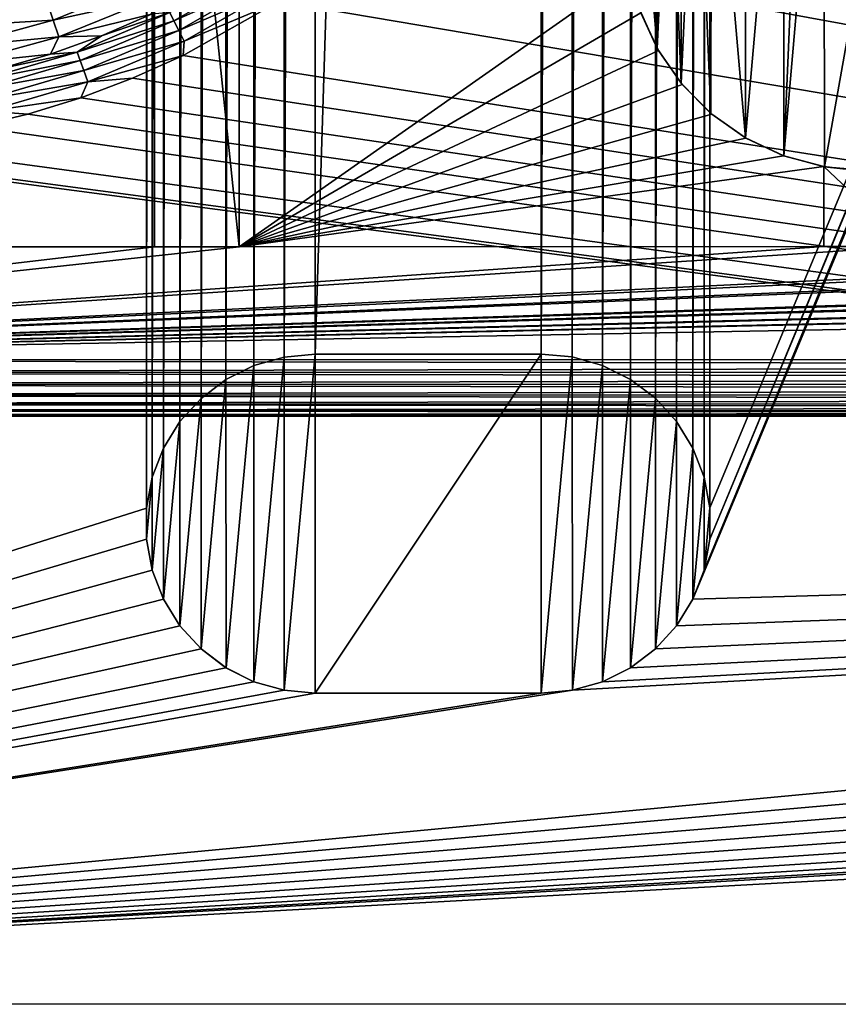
# Model space of a CAD drawing. Header units: metres. Extents: x -206 to 75, y -104 to 104.
# Tile 459 of 656: x -40 to -25, y -75 to -58. Entities that reach past the tile are written whole.
import ezdxf

# ---------------------------------------------------------------- set-up
doc = ezdxf.new("R2010")
doc.units = ezdxf.units.M
doc.layers.add('solid_01_1-CONSUMER_THERM_B_125288', color=7, linetype='CONTINUOUS')

msp = doc.modelspace()

# ---------------------------------------------------------------- linework, layer by layer
at = {"layer": 'solid_01_1-CONSUMER_THERM_B_125288'}
for points in [[(-37.64893, 67.310463), (-65.493088, -75.014526), (-65.514557, 74.985474)], [(-27.776106, 66.214066), (28.050987, 67.836098), (-27.757145, -66.232315)], [(28.050987, 67.836098), (-27.757065, -66.785934), (-27.757145, -66.232315)], [(28.050987, 67.836098), (27.851068, 67.319839), (-27.757065, -66.785934)], [(-37.64893, 67.310463), (-37.75058, 66.766258), (-65.493088, -75.014526)], [(27.851068, 67.319839), (27.74942, 66.775635), (-27.757065, -66.785934)], [(-37.75058, 66.766258), (-37.7505, 66.212639), (-65.493088, -75.014526)], [(27.74942, 66.775635), (-28.058632, -67.846397), (-27.858715, -67.330139)], [(27.74942, 66.775635), (27.749498, 66.222015), (-28.058632, -67.846397)], [(27.74942, 66.775635), (-27.858715, -67.330139), (-27.757065, -66.785934)], [(-37.7505, 66.212639), (-37.731541, -66.233742), (-65.493088, -75.014526)], [(-37.7505, 66.212639), (-37.648693, 65.668465), (-37.731541, -66.233742)], [(27.749498, 66.222015), (27.768459, -66.224365), (-28.058632, -67.846397)], [(-27.877756, 65.669861), (-27.776106, 66.214066), (-27.85895, -65.688141)], [(-27.776106, 66.214066), (-27.757145, -66.232315), (-27.85895, -65.688141)], [(-37.648693, 65.668465), (-37.62989, -65.689537), (-37.731541, -66.233742)], [(-37.648693, 65.668465), (-37.448631, 65.15226), (-37.62989, -65.689537)], [(-28.077673, 65.153603), (-27.877756, 65.669861), (-28.059015, -65.171936)], [(-27.877756, 65.669861), (-27.85895, -65.688141), (-28.059015, -65.171936)], [(-37.448631, 65.15226), (-37.429974, -65.173279), (-37.62989, -65.689537)], [(-37.448631, 65.15226), (-37.15712, 64.68161), (-37.429974, -65.173279)], [(-28.369049, 64.682869), (-28.077673, 65.153603), (-28.350525, -64.701286)], [(-28.077673, 65.153603), (-28.059015, -65.171936), (-28.350525, -64.701286)], [(-37.15712, 64.68161), (-37.138596, -64.702545), (-37.429974, -65.173279)], [(-37.15712, 64.68161), (-36.784092, 64.272545), (-37.138596, -64.702545)], [(-28.741959, 64.273697), (-28.369049, 64.682869), (-28.723553, -64.292221)], [(-28.369049, 64.682869), (-28.350525, -64.701286), (-28.723553, -64.292221)], [(-36.784092, 64.272545), (-36.765686, -64.293373), (-37.138596, -64.702545)], [(-36.784092, 64.272545), (-36.342251, 63.938988), (-36.765686, -64.293373)], [(-29.183702, 63.94001), (-28.741959, 64.273697), (-29.165392, -63.95866)], [(-28.741959, 64.273697), (-28.723553, -64.292221), (-29.165392, -63.95866)], [(-36.342251, 63.938988), (-36.32394, -63.959686), (-36.765686, -64.293373)], [(-36.342251, 63.938988), (-35.846645, 63.692299), (-36.32394, -63.959686)], [(-29.679237, 63.69318), (-29.183702, 63.94001), (-29.660997, -63.711971)], [(-29.183702, 63.94001), (-29.165392, -63.95866), (-29.660997, -63.711971)], [(-35.846645, 63.692299), (-35.828407, -63.712856), (-36.32394, -63.959686)], [(-35.846645, 63.692299), (-35.314156, 63.540874), (-35.828407, -63.712856)], [(-30.211685, 63.541607), (-29.679237, 63.69318), (-30.193489, -63.560551)], [(-29.679237, 63.69318), (-29.660997, -63.711971), (-30.193489, -63.560551)], [(-35.314156, 63.540874), (-35.295959, -63.561279), (-35.828407, -63.712856)], [(-35.314156, 63.540874), (-34.762913, 63.489876), (-35.295959, -63.561279)], [(-34.762913, 63.489876), (-34.744732, -63.510124), (-35.295959, -63.561279)], [(-30.762913, 63.490448), (-34.744732, -63.510124), (-34.762913, 63.489876)], [(-30.762913, 63.490448), (-30.744732, -63.509552), (-34.744732, -63.510124)], [(-30.762913, 63.490448), (-30.211685, 63.541607), (-30.744732, -63.509552)], [(-30.211685, 63.541607), (-30.193489, -63.560551), (-30.744732, -63.509552)], [(-38.864662, -46.52047, 75.400002), (-40.120678, -46.248768, 75.400002), (-54.590946, -63.612965, 75.400002)], [(-38.864662, -46.52047, 75.400002), (-54.590946, -63.612965, 75.400002), (54.609055, -63.597332, 75.400002)], [(-37.59338, -46.610531, 75.400002), (-38.864662, -46.52047, 75.400002), (54.609055, -63.597332, 75.400002)], [(37.606621, -46.599766, 75.400002), (-37.59338, -46.610531, 75.400002), (54.609055, -63.597332, 75.400002)], [(-37.591232, -61.610531, 69.400002), (-37.593307, -47.110531, 63.5), (-36.091232, -61.610317, 69.400002)], [(-36.091927, -56.760315, 67.426552), (-36.091232, -61.610317, 69.400002), (-37.593307, -47.110531, 63.5)], [(-37.593307, -47.110531, 69.900002), (-37.593307, -47.110531, 63.5), (-37.591232, -61.610531, 69.400002)], [(-37.593307, -47.110531, 69.900002), (-37.591232, -61.610531, 69.400002), (-37.593094, -48.610531, 69.900002)], [(-24.120508, -47.968487, 1.5), (-33.833458, -56.120991, 1.5), (69.506912, -74.995201, 1.5)], [(-40.197666, -48.298107, 72.400002), (-38.905029, -48.5322, 72.400002), (-54.591232, -61.612965, 72.400002)], [(-38.905029, -48.5322, 72.400002), (-37.593094, -48.610531, 72.400002), (-54.591232, -61.612965, 72.400002)], [(-37.593094, -48.610531, 72.400002), (-37.591232, -61.610531, 72.400002), (-54.591232, -61.612965, 72.400002)], [(-37.591232, -61.610531, 69.400002), (-37.591232, -61.610531, 72.400002), (-37.593094, -48.610531, 72.400002)], [(-37.593094, -48.610531, 69.900002), (-37.591232, -61.610531, 69.400002), (-37.593094, -48.610531, 72.400002)], [(-26.451006, -60.000454, 67.400002), (-26.456713, -52.019085, 67.400002), (-26.103575, -51.906658, 67.400002)], [(-26.451006, -60.000454, 67.400002), (-26.103575, -51.906658, 67.400002), (-25.742632, -51.825535, 67.400002)], [(-25.72756, -60.194595, 67.400002), (-26.451006, -60.000454, 67.400002), (-25.742632, -51.825535, 67.400002)], [(-25.72756, -60.194595, 67.400002), (-25.742632, -51.825535, 67.400002), (-24.242632, -51.825317, 67.400002)], [(-24.981688, -60.258698, 67.400002), (-25.72756, -60.194595, 67.400002), (-24.242632, -51.825317, 67.400002)], [(-27.128878, -59.682457, 67.400002), (-27.126141, -52.333405, 67.400002), (-26.456713, -52.019085, 67.400002)], [(-26.451006, -60.000454, 67.400002), (-27.128878, -59.682457, 67.400002), (-26.456713, -52.019085, 67.400002)], [(-27.128878, -59.682457, 67.400002), (-27.731001, -52.759026, 67.400002), (-27.126141, -52.333405, 67.400002)], [(-27.740198, -59.250656, 67.400002), (-28.003408, -53.009724, 67.400002), (-27.731001, -52.759026, 67.400002)], [(-27.128878, -59.682457, 67.400002), (-27.740198, -59.250656, 67.400002), (-27.731001, -52.759026, 67.400002)], [(-28.266649, -58.717857, 67.400002), (-28.253105, -53.283306, 67.400002), (-28.003408, -53.009724, 67.400002)], [(-27.740198, -59.250656, 67.400002), (-28.266649, -58.717857, 67.400002), (-28.003408, -53.009724, 67.400002)], [(-28.266649, -58.717857, 67.400002), (-28.478056, -53.577656, 67.400002), (-28.253105, -53.283306, 67.400002)], [(-28.691336, -58.101002, 67.400002), (-28.676756, -53.890903, 67.400002), (-28.478056, -53.577656, 67.400002)], [(-28.266649, -58.717857, 67.400002), (-28.691336, -58.101002, 67.400002), (-28.478056, -53.577656, 67.400002)], [(-28.691336, -58.101002, 67.400002), (-28.986948, -54.558525, 67.400002), (-28.676756, -53.890903, 67.400002)], [(-28.691336, -58.101002, 67.400002), (-29.000971, -57.419731, 67.400002), (-28.986948, -54.558525, 67.400002)], [(-33.833458, -56.120991, 1.5), (-35.386375, -57.270309, 1.5), (69.506912, -74.995201, 1.5)], [(-37.244362, -57.61071, 1.720235), (-35.681664, -56.715446, 1.720235), (-37.314941, -57.468582, 1.8802)], [(-35.577343, -56.874813, 1.599859), (-35.681664, -56.715446, 1.720235), (-37.244362, -57.61071, 1.720235)], [(-36.091232, -61.610317, 72.400002), (-36.091927, -56.760315, 72.400002), (-29.175226, -56.759327, 72.400002)], [(-36.091232, -61.610317, 69.400002), (-36.091927, -56.760315, 72.400002), (-36.091232, -61.610317, 72.400002)], [(-36.091927, -56.760315, 67.426552), (-36.091927, -56.760315, 72.400002), (-36.091232, -61.610317, 69.400002)], [(-36.091232, -61.610317, 72.400002), (-29.175226, -56.759327, 72.400002), (-28.982477, -57.471214, 72.400002)], [(-39.381386, -57.603756, 2.826262), (-37.740513, -56.93079, 2.826262), (-39.500935, -57.251743, 3.113388)], [(-37.60474, -57.211124, 2.474663), (-37.740513, -56.93079, 2.826262), (-39.381386, -57.603756, 2.826262)], [(-37.159649, -57.781307, 1.599859), (-35.577343, -56.874813, 1.599859), (-37.244362, -57.61071, 1.720235)], [(-35.460911, -57.052681, 1.525184), (-35.577343, -56.874813, 1.599859), (-37.159649, -57.781307, 1.599859)], [(-37.065098, -57.971714, 1.525184), (-35.460911, -57.052681, 1.525184), (-37.159649, -57.781307, 1.599859)], [(-37.065098, -57.971714, 1.525184), (-35.386375, -57.270309, 1.5), (-35.460911, -57.052681, 1.525184)], [(-41.16795, -57.705181, 3.113388), (-39.500935, -57.251743, 3.113388), (-41.25272, -57.294941, 3.325905)], [(-39.381386, -57.603756, 2.826262), (-39.500935, -57.251743, 3.113388), (-41.16795, -57.705181, 3.113388)], [(-39.281219, -57.898697, 2.474663), (-37.60474, -57.211124, 2.474663), (-39.381386, -57.603756, 2.826262)], [(-37.644714, -57.496212, 2.071429), (-37.60474, -57.211124, 2.474663), (-39.281219, -57.898697, 2.474663)], [(-35.386375, -57.270309, 1.5), (-37.08342, -58.229198, 1.5), (69.506912, -74.995201, 1.5)], [(-37.065098, -57.971714, 1.525184), (-37.08342, -58.229198, 1.5), (-35.386375, -57.270309, 1.5)], [(-38.95533, -58.165161, 1.8802), (-37.314941, -57.468582, 1.8802), (-38.527107, -57.877651, 2.071429)], [(-37.244362, -57.61071, 1.720235), (-37.314941, -57.468582, 1.8802), (-38.95533, -58.165161, 1.8802)], [(-37.314941, -57.468582, 1.8802), (-37.644714, -57.496212, 2.071429), (-38.527107, -57.877651, 2.071429)], [(-36.091232, -61.610317, 72.400002), (-28.982477, -57.471214, 72.400002), (-28.669781, -58.138653, 72.400002)], [(-28.982477, -57.471214, 72.400002), (-29.000971, -57.419731, 67.400002), (-28.691336, -58.101002, 67.400002)], [(-28.982477, -57.471214, 72.400002), (-28.691336, -58.101002, 67.400002), (-28.669781, -58.138653, 72.400002)], [(-41.092724, -58.069248, 2.826262), (-39.381386, -57.603756, 2.826262), (-41.16795, -57.705181, 3.113388)], [(-39.281219, -57.898697, 2.474663), (-39.381386, -57.603756, 2.826262), (-41.092724, -58.069248, 2.826262)], [(-38.527107, -57.877651, 2.071429), (-37.644714, -57.496212, 2.071429), (-39.281219, -57.898697, 2.474663)], [(-38.902077, -58.314648, 1.720235), (-37.244362, -57.61071, 1.720235), (-38.95533, -58.165161, 1.8802)], [(-37.159649, -57.781307, 1.599859), (-37.244362, -57.61071, 1.720235), (-38.902077, -58.314648, 1.720235)], [(-38.838154, -58.494076, 1.599859), (-37.159649, -57.781307, 1.599859), (-38.902077, -58.314648, 1.720235)], [(-37.065098, -57.971714, 1.525184), (-37.159649, -57.781307, 1.599859), (-38.838154, -58.494076, 1.599859)], [(-41.02969, -58.374287, 2.474663), (-39.281219, -57.898697, 2.474663), (-41.092724, -58.069248, 2.826262)], [(-39.432251, -58.20142, 2.071429), (-39.281219, -57.898697, 2.474663), (-41.02969, -58.374287, 2.474663)], [(-39.432251, -58.20142, 2.071429), (-38.527107, -57.877651, 2.071429), (-39.281219, -57.898697, 2.474663)], [(-38.95533, -58.165161, 1.8802), (-38.527107, -57.877651, 2.071429), (-39.432251, -58.20142, 2.071429)], [(-38.766811, -58.694336, 1.525184), (-37.065098, -57.971714, 1.525184), (-38.838154, -58.494076, 1.599859)], [(-38.766811, -58.694336, 1.525184), (-37.08342, -58.229198, 1.5), (-37.065098, -57.971714, 1.525184)], [(-40.666653, -58.662613, 1.8802), (-38.95533, -58.165161, 1.8802), (-40.35638, -58.466175, 2.071429)], [(-38.902077, -58.314648, 1.720235), (-38.95533, -58.165161, 1.8802), (-40.666653, -58.662613, 1.8802)], [(-38.95533, -58.165161, 1.8802), (-39.432251, -58.20142, 2.071429), (-40.35638, -58.466175, 2.071429)], [(-36.091232, -61.610317, 72.400002), (-28.669781, -58.138653, 72.400002), (-28.246288, -58.742283, 72.400002)], [(-28.669781, -58.138653, 72.400002), (-28.691336, -58.101002, 67.400002), (-28.266649, -58.717857, 67.400002)], [(-28.669781, -58.138653, 72.400002), (-28.266649, -58.717857, 67.400002), (-28.246288, -58.742283, 72.400002)], [(-40.35638, -58.466175, 2.071429), (-39.432251, -58.20142, 2.071429), (-41.02969, -58.374287, 2.474663)], [(-40.631474, -58.817352, 1.720235), (-38.902077, -58.314648, 1.720235), (-40.666653, -58.662613, 1.8802)], [(-38.838154, -58.494076, 1.599859), (-38.902077, -58.314648, 1.720235), (-40.631474, -58.817352, 1.720235)], [(-38.766811, -58.694336, 1.525184), (-37.97641, -58.629772, 1.5), (-37.08342, -58.229198, 1.5)], [(-37.08342, -58.229198, 1.5), (-37.97641, -58.629772, 1.5), (69.506912, -74.995201, 1.5)], [(-40.589249, -59.003086, 1.599859), (-38.838154, -58.494076, 1.599859), (-40.631474, -58.817352, 1.720235)], [(-38.766811, -58.694336, 1.525184), (-38.838154, -58.494076, 1.599859), (-40.589249, -59.003086, 1.599859)], [(-40.542122, -59.210384, 1.525184), (-38.766811, -58.694336, 1.525184), (-40.589249, -59.003086, 1.599859)], [(-40.542122, -59.210384, 1.525184), (-38.893284, -58.974602, 1.5), (-38.766811, -58.694336, 1.525184)], [(-37.97641, -58.629772, 1.5), (-38.893284, -58.974602, 1.5), (69.506912, -74.995201, 1.5)], [(-38.766811, -58.694336, 1.525184), (-38.893284, -58.974602, 1.5), (-37.97641, -58.629772, 1.5)], [(-36.091232, -61.610317, 72.400002), (-28.246288, -58.742283, 72.400002), (-27.724657, -59.263763, 72.400002)], [(-28.246288, -58.742283, 72.400002), (-28.266649, -58.717857, 67.400002), (-27.740198, -59.250656, 67.400002)], [(-28.246288, -58.742283, 72.400002), (-27.740198, -59.250656, 67.400002), (-27.724657, -59.263763, 72.400002)], [(-40.542122, -59.210384, 1.525184), (-39.829464, -59.261909, 1.5), (-38.893284, -58.974602, 1.5)], [(-38.893284, -58.974602, 1.5), (-39.829464, -59.261909, 1.5), (69.506912, -74.995201, 1.5)], [(-40.542122, -59.210384, 1.525184), (-40.780582, -59.490482, 1.5), (-39.829464, -59.261909, 1.5)], [(-39.829464, -59.261909, 1.5), (-40.780582, -59.490482, 1.5), (69.506912, -74.995201, 1.5)], [(-36.091232, -61.610317, 72.400002), (-27.724657, -59.263763, 72.400002), (-27.120905, -59.687084, 72.400002)], [(-27.724657, -59.263763, 72.400002), (-27.740198, -59.250656, 67.400002), (-27.128878, -59.682457, 67.400002)], [(-27.724657, -59.263763, 72.400002), (-27.128878, -59.682457, 67.400002), (-27.120905, -59.687084, 72.400002)], [(-40.780582, -59.490482, 1.5), (-42.714619, -59.769093, 1.5), (69.506912, -74.995201, 1.5)], [(-45.645618, -59.735092, 1.5), (-65.493088, -75.014526, 1.5), (69.506912, -74.995201, 1.5)], [(-44.669605, -59.806938, 1.5), (-45.645618, -59.735092, 1.5), (69.506912, -74.995201, 1.5)], [(-36.091232, -61.610317, 72.400002), (-27.120905, -59.687084, 72.400002), (-26.453379, -59.999588, 72.400002)], [(-27.120905, -59.687084, 72.400002), (-27.128878, -59.682457, 67.400002), (-26.451006, -60.000454, 67.400002)], [(-27.120905, -59.687084, 72.400002), (-26.451006, -60.000454, 67.400002), (-26.453379, -59.999588, 72.400002)], [(-42.714619, -59.769093, 1.5), (-44.669605, -59.806938, 1.5), (69.506912, -74.995201, 1.5)], [(-36.091232, -61.610317, 72.400002), (-26.453379, -59.999588, 72.400002), (-25.741434, -60.192135, 72.400002)], [(-25.741434, -60.192135, 68.823547), (-26.453379, -59.999588, 72.400002), (-26.451006, -60.000454, 67.400002)], [(-25.741434, -60.192135, 68.823547), (-25.741434, -60.192135, 72.400002), (-26.453379, -59.999588, 72.400002)], [(-25.741434, -60.192135, 68.823547), (-26.451006, -60.000454, 67.400002), (-25.72756, -60.194595, 67.400002)], [(-25.741232, -61.608833, 72.400002), (-36.091232, -61.610317, 72.400002), (-25.741434, -60.192135, 72.400002)], [(-25.242363, -60.251347, 68.847672), (-25.741434, -60.192135, 68.823547), (-25.72756, -60.194595, 67.400002)], [(-25.741434, -60.192135, 68.823547), (-25.741232, -61.608833, 72.400002), (-25.741434, -60.192135, 72.400002)], [(-25.741434, -60.192135, 68.823547), (-25.741232, -61.608833, 69.400002), (-25.741232, -61.608833, 72.400002)], [(-25.741434, -60.192135, 68.823547), (-24.241232, -61.60862, 69.400002), (-25.741232, -61.608833, 69.400002)], [(-25.242363, -60.251347, 68.847672), (-24.241232, -61.60862, 69.400002), (-25.741434, -60.192135, 68.823547)], [(-25.242363, -60.251347, 68.847672), (-25.72756, -60.194595, 67.400002), (-24.981688, -60.258698, 67.400002)], [(-54.591232, -61.612965, 69.400002), (-54.591232, -61.612965, 72.400002), (-37.591232, -61.610531, 72.400002)], [(-54.591232, -61.612965, 69.400002), (-37.591232, -61.610531, 72.400002), (-37.591232, -61.610531, 69.400002)], [(-54.590946, -63.612965, 69.400002), (-54.591232, -61.612965, 69.400002), (-37.591232, -61.610531, 69.400002)], [(54.608768, -61.597332, 69.400002), (54.609055, -63.597332, 69.400002), (-54.590946, -63.612965, 69.400002)], [(37.608768, -61.599766, 69.400002), (54.608768, -61.597332, 69.400002), (-54.590946, -63.612965, 69.400002)], [(36.108768, -61.599979, 69.400002), (37.608768, -61.599766, 69.400002), (-54.590946, -63.612965, 69.400002)], [(25.758768, -61.60146, 69.400002), (36.108768, -61.599979, 69.400002), (-54.590946, -63.612965, 69.400002)], [(24.258768, -61.601677, 69.400002), (25.758768, -61.60146, 69.400002), (-54.590946, -63.612965, 69.400002)], [(13.508768, -61.603214, 69.400002), (24.258768, -61.601677, 69.400002), (-54.590946, -63.612965, 69.400002)], [(12.008768, -61.603428, 69.400002), (13.508768, -61.603214, 69.400002), (-54.590946, -63.612965, 69.400002)], [(7.208768, -61.604118, 69.400002), (12.008768, -61.603428, 69.400002), (-54.590946, -63.612965, 69.400002)], [(6.008769, -61.60429, 69.400002), (7.208768, -61.604118, 69.400002), (-54.590946, -63.612965, 69.400002)], [(-5.991231, -61.606007, 69.400002), (6.008769, -61.60429, 69.400002), (-54.590946, -63.612965, 69.400002)], [(-5.991231, -61.606007, 69.400002), (-54.590946, -63.612965, 69.400002), (-7.191231, -61.606178, 69.400002)], [(-54.590946, -63.612965, 69.400002), (-11.991231, -61.606865, 69.400002), (-7.191231, -61.606178, 69.400002)], [(-54.590946, -63.612965, 69.400002), (-13.491231, -61.607079, 69.400002), (-11.991231, -61.606865, 69.400002)], [(-54.590946, -63.612965, 69.400002), (-24.241232, -61.60862, 69.400002), (-13.491231, -61.607079, 69.400002)], [(-54.590946, -63.612965, 69.400002), (-25.741232, -61.608833, 69.400002), (-24.241232, -61.60862, 69.400002)], [(-54.590946, -63.612965, 69.400002), (-36.091232, -61.610317, 69.400002), (-25.741232, -61.608833, 69.400002)], [(-54.590946, -63.612965, 69.400002), (-37.591232, -61.610531, 69.400002), (-36.091232, -61.610317, 69.400002)], [(-36.091232, -61.610317, 69.400002), (-36.091232, -61.610317, 72.400002), (-25.741232, -61.608833, 72.400002)], [(-36.091232, -61.610317, 69.400002), (-25.741232, -61.608833, 72.400002), (-25.741232, -61.608833, 69.400002)], [(-35.8284, -63.712852, 1.410859), (-35.828407, -63.712856), (-35.295959, -63.561279)], [(-35.295956, -63.561279, 1.410859), (-35.8284, -63.712852, 1.410859), (-35.295959, -63.561279)], [(-35.295956, -63.561279, 1.410859), (-35.827599, -69.307701, 1.410859), (-35.8284, -63.712852, 1.410859)], [(-35.295956, -63.561279, 1.410859), (-35.295113, -69.459122, 1.410859), (-35.827599, -69.307701, 1.410859)], [(-35.295956, -63.561279, 1.410859), (-35.295959, -63.561279), (-34.744732, -63.510124)], [(-35.295956, -63.561279, 1.410859), (-34.744732, -63.510124), (-34.744732, -63.510124, 1.410859)], [(-35.295956, -63.561279, 1.410859), (-34.744732, -63.510124, 1.410859), (-35.295113, -69.459122, 1.410859)], [(-35.295113, -69.459122, 1.410859), (-34.744732, -63.510124, 1.410859), (-34.743874, -69.510124, 1.410859)], [(-34.744732, -63.510124, 1.410859), (-34.744732, -63.510124), (-30.744732, -63.509552)], [(-34.744732, -63.510124, 1.410859), (-30.744732, -63.509552), (-30.744732, -63.509552, 1.410859)], [(-34.743874, -69.510124, 1.410859), (-34.744732, -63.510124, 1.410859), (-30.744732, -63.509552, 1.410859)], [(-30.743874, -69.509552, 1.410859), (-34.743874, -69.510124, 1.410859), (-30.744732, -63.509552, 1.410859)], [(-30.744732, -63.509552, 1.410859), (-30.744732, -63.509552), (-30.193489, -63.560551)], [(-30.193493, -63.560551, 1.410859), (-30.744732, -63.509552, 1.410859), (-30.193489, -63.560551)], [(-30.193493, -63.560551, 1.410859), (-30.743874, -69.509552, 1.410859), (-30.744732, -63.509552, 1.410859)], [(-30.192648, -69.458397, 1.410859), (-30.743874, -69.509552, 1.410859), (-30.193493, -63.560551, 1.410859)], [(-30.193493, -63.560551, 1.410859), (-30.193489, -63.560551), (-29.660997, -63.711971)], [(-29.661005, -63.711967, 1.410859), (-30.193493, -63.560551, 1.410859), (-29.660997, -63.711971)], [(-30.192648, -69.458397, 1.410859), (-30.193493, -63.560551, 1.410859), (-29.661005, -63.711967, 1.410859)], [(-54.590912, -63.834393, 75.375175), (54.609055, -63.597332, 75.400002), (-54.590946, -63.612965, 75.400002)], [(54.609085, -63.819851, 69.425072), (-54.590946, -63.612965, 69.400002), (54.609055, -63.597332, 69.400002)], [(-54.590912, -63.835484, 69.425072), (-54.590946, -63.612965, 69.400002), (54.609085, -63.819851, 69.425072)], [(54.609085, -63.818756, 75.375175), (54.609055, -63.597332, 75.400002), (-54.590912, -63.834393, 75.375175)], [(-36.323933, -63.959682, 1.410859), (-36.32394, -63.959686), (-35.828407, -63.712856)], [(-35.8284, -63.712852, 1.410859), (-36.323933, -63.959682, 1.410859), (-35.828407, -63.712856)], [(-35.8284, -63.712852, 1.410859), (-36.323204, -69.06102, 1.410859), (-36.323933, -63.959682, 1.410859)], [(-35.8284, -63.712852, 1.410859), (-35.827599, -69.307701, 1.410859), (-36.323204, -69.06102, 1.410859)], [(-30.192648, -69.458397, 1.410859), (-29.661005, -63.711967, 1.410859), (-29.660204, -69.306824, 1.410859)], [(-29.661005, -63.711967, 1.410859), (-29.660997, -63.711971), (-29.165392, -63.95866)], [(-29.165401, -63.958656, 1.410859), (-29.661005, -63.711967, 1.410859), (-29.165392, -63.95866)], [(-29.660204, -69.306824, 1.410859), (-29.661005, -63.711967, 1.410859), (-29.165401, -63.958656, 1.410859)], [(54.609085, -63.818756, 75.375175), (-54.590912, -63.834393, 75.375175), (-54.590881, -64.046036, 75.301361)], [(-54.590912, -63.835484, 69.425072), (54.609085, -63.819851, 69.425072), (54.609116, -64.031418, 69.49913)], [(-54.590881, -64.04705, 69.49913), (-54.590912, -63.835484, 69.425072), (54.609116, -64.031418, 69.49913)], [(54.609116, -64.030403, 75.301361), (54.609085, -63.818756, 75.375175), (-54.590881, -64.046036, 75.301361)], [(54.609116, -64.030403, 75.301361), (-54.590881, -64.046036, 75.301361), (-54.590855, -64.235924, 75.182251)], [(-54.590881, -64.04705, 69.49913), (54.609116, -64.031418, 69.49913), (54.609142, -64.221169, 69.618446)], [(-54.590855, -64.236801, 69.618446), (-54.590881, -64.04705, 69.49913), (54.609142, -64.221169, 69.618446)], [(54.609142, -64.220291, 75.182251), (54.609116, -64.030403, 75.301361), (-54.590855, -64.235924, 75.182251)], [(-36.765678, -64.293365, 1.410859), (-36.765686, -64.293373), (-36.32394, -63.959686)], [(-36.323933, -63.959682, 1.410859), (-36.765678, -64.293365, 1.410859), (-36.32394, -63.959686)], [(-36.323933, -63.959682, 1.410859), (-36.765045, -68.727463, 1.410859), (-36.765678, -64.293365, 1.410859)], [(-36.323933, -63.959682, 1.410859), (-36.323204, -69.06102, 1.410859), (-36.765045, -68.727463, 1.410859)], [(-29.660204, -69.306824, 1.410859), (-29.165401, -63.958656, 1.410859), (-29.164671, -69.05999, 1.410859)], [(-29.165401, -63.958656, 1.410859), (-29.165392, -63.95866), (-28.723553, -64.292221)], [(-28.72356, -64.292213, 1.410859), (-29.165401, -63.958656, 1.410859), (-28.723553, -64.292221)], [(-29.164671, -69.05999, 1.410859), (-29.165401, -63.958656, 1.410859), (-28.72356, -64.292213, 1.410859)], [(54.609142, -64.220291, 75.182251), (-54.590855, -64.235924, 75.182251), (-54.590832, -64.394516, 75.023842)], [(-54.590855, -64.236801, 69.618446), (54.609142, -64.221169, 69.618446), (54.609165, -64.379585, 69.777039)], [(-54.590832, -64.395218, 69.777039), (-54.590855, -64.236801, 69.618446), (54.609165, -64.379585, 69.777039)], [(54.609165, -64.378883, 75.023842), (54.609142, -64.220291, 75.182251), (-54.590832, -64.394516, 75.023842)], [(54.609165, -64.378883, 75.023842), (-54.590832, -64.394516, 75.023842), (-54.590816, -64.513832, 74.834084)], [(-54.590832, -64.395218, 69.777039), (54.609165, -64.379585, 69.777039), (54.609184, -64.498688, 69.966927)], [(-54.590816, -64.51432, 69.966927), (-54.590832, -64.395218, 69.777039), (54.609184, -64.498688, 69.966927)], [(54.609184, -64.498199, 74.834084), (54.609165, -64.378883, 75.023842), (-54.590816, -64.513832, 74.834084)], [(-37.138592, -64.702538, 1.410859), (-37.138596, -64.702545), (-36.765686, -64.293373)], [(-36.765678, -64.293365, 1.410859), (-37.138592, -64.702538, 1.410859), (-36.765686, -64.293373)], [(-36.765678, -64.293365, 1.410859), (-37.138073, -68.31839, 1.410859), (-37.138592, -64.702538, 1.410859)], [(-36.765678, -64.293365, 1.410859), (-36.765045, -68.727463, 1.410859), (-37.138073, -68.31839, 1.410859)], [(-29.164671, -69.05999, 1.410859), (-28.72356, -64.292213, 1.410859), (-28.722925, -68.726311, 1.410859)], [(-28.72356, -64.292213, 1.410859), (-28.723553, -64.292221), (-28.350525, -64.701286)], [(-28.350531, -64.701279, 1.410859), (-28.72356, -64.292213, 1.410859), (-28.350525, -64.701286)], [(-28.722925, -68.726311, 1.410859), (-28.72356, -64.292213, 1.410859), (-28.350531, -64.701279, 1.410859)], [(54.609184, -64.498199, 74.834084), (-54.590816, -64.513832, 74.834084), (-54.590805, -64.587891, 74.62252)], [(-54.590816, -64.51432, 69.966927), (54.609184, -64.498688, 69.966927), (54.609196, -64.57251, 70.178574)], [(-54.590805, -64.588142, 70.178574), (-54.590816, -64.51432, 69.966927), (54.609196, -64.57251, 70.178574)], [(54.609196, -64.572258, 74.62252), (54.609184, -64.498199, 74.834084), (-54.590805, -64.587891, 74.62252)], [(54.609196, -64.572258, 74.62252), (-54.590805, -64.587891, 74.62252), (-54.590801, -64.612961, 74.400002)], [(-54.590805, -64.588142, 70.178574), (54.609196, -64.57251, 70.178574), (54.609196, -64.597328, 70.400002)], [(-54.590805, -64.588142, 70.178574), (54.609196, -64.597328, 70.400002), (-54.590801, -64.612961, 70.400002)], [(54.609196, -64.572258, 74.62252), (-54.590801, -64.612961, 74.400002), (54.609196, -64.597328, 74.400002)], [(54.609196, -64.597328, 70.400002), (-54.590801, -64.612961, 74.400002), (-54.590801, -64.612961, 70.400002)], [(54.609196, -64.597328, 70.400002), (54.609196, -64.597328, 74.400002), (-54.590801, -64.612961, 74.400002)], [(-37.42997, -65.173271, 1.410859), (-37.429974, -65.173279), (-37.138596, -64.702545)], [(-37.138592, -64.702538, 1.410859), (-37.42997, -65.173271, 1.410859), (-37.138596, -64.702545)], [(-37.138592, -64.702538, 1.410859), (-37.429585, -67.84774, 1.410859), (-37.42997, -65.173271, 1.410859)], [(-37.138592, -64.702538, 1.410859), (-37.138073, -68.31839, 1.410859), (-37.429585, -67.84774, 1.410859)], [(-28.722925, -68.726311, 1.410859), (-28.350531, -64.701279, 1.410859), (-28.350014, -68.317131, 1.410859)], [(-28.350531, -64.701279, 1.410859), (-28.350525, -64.701286), (-28.059015, -65.171936)], [(-28.059017, -65.171928, 1.410859), (-28.350531, -64.701279, 1.410859), (-28.059015, -65.171936)], [(-28.350014, -68.317131, 1.410859), (-28.350531, -64.701279, 1.410859), (-28.059017, -65.171928, 1.410859)], [(-37.629887, -65.689537, 1.410859), (-37.62989, -65.689537), (-37.429974, -65.173279)], [(-37.42997, -65.173271, 1.410859), (-37.629887, -65.689537, 1.410859), (-37.429974, -65.173279)], [(-37.42997, -65.173271, 1.410859), (-37.629654, -67.331535, 1.410859), (-37.629887, -65.689537, 1.410859)], [(-37.42997, -65.173271, 1.410859), (-37.429585, -67.84774, 1.410859), (-37.629654, -67.331535, 1.410859)], [(-28.350014, -68.317131, 1.410859), (-28.059017, -65.171928, 1.410859), (-28.058636, -67.846397, 1.410859)], [(-28.059017, -65.171928, 1.410859), (-28.059015, -65.171936), (-27.85895, -65.688141)], [(-27.858952, -65.688133, 1.410859), (-28.059017, -65.171928, 1.410859), (-27.85895, -65.688141)], [(-28.058636, -67.846397, 1.410859), (-28.059017, -65.171928, 1.410859), (-27.858952, -65.688133, 1.410859)], [(-37.731541, -66.233742, 1.410859), (-37.731541, -66.233742), (-37.62989, -65.689537)], [(-37.629887, -65.689537, 1.410859), (-37.731541, -66.233742, 1.410859), (-37.62989, -65.689537)], [(-37.629887, -65.689537, 1.410859), (-37.731461, -66.787361, 1.410859), (-37.731541, -66.233742, 1.410859)], [(-37.629887, -65.689537, 1.410859), (-37.629654, -67.331535, 1.410859), (-37.731461, -66.787361, 1.410859)], [(-28.058636, -67.846397, 1.410859), (-27.858952, -65.688133, 1.410859), (-27.858717, -67.330139, 1.410859)], [(-27.858952, -65.688133, 1.410859), (-27.85895, -65.688141), (-27.757145, -66.232315)], [(-27.757145, -66.232315, 1.410859), (-27.858952, -65.688133, 1.410859), (-27.757145, -66.232315)], [(-27.858717, -67.330139, 1.410859), (-27.858952, -65.688133, 1.410859), (-27.757145, -66.232315, 1.410859)], [(27.768459, -66.224365), (27.768539, -66.777985), (-65.493088, -75.014526)], [(-30.192644, -69.458389), (27.768459, -66.224365), (-65.493088, -75.014526)], [(-37.731541, -66.233742), (-37.731461, -66.787361), (-65.493088, -75.014526)], [(-37.731461, -66.787361, 1.410859), (-37.731461, -66.787361), (-37.731541, -66.233742)], [(-37.731541, -66.233742, 1.410859), (-37.731461, -66.787361, 1.410859), (-37.731541, -66.233742)], [(-30.192644, -69.458389), (-29.660196, -69.306816), (27.768459, -66.224365)], [(-29.660196, -69.306816), (-29.164661, -69.05999), (27.768459, -66.224365)], [(-29.164661, -69.05999), (-28.722918, -68.726303), (27.768459, -66.224365)], [(-28.722918, -68.726303), (-28.350008, -68.317131), (27.768459, -66.224365)], [(-28.350008, -68.317131), (-28.058632, -67.846397), (27.768459, -66.224365)], [(-27.858717, -67.330139, 1.410859), (-27.757145, -66.232315, 1.410859), (-27.757065, -66.785934, 1.410859)], [(-27.757145, -66.232315, 1.410859), (-27.757145, -66.232315), (-27.757065, -66.785934)], [(-27.757065, -66.785934, 1.410859), (-27.757145, -66.232315, 1.410859), (-27.757065, -66.785934)], [(27.768539, -66.777985), (27.870344, -67.322159), (-65.493088, -75.014526)], [(-37.731461, -66.787361), (-37.629654, -67.331535), (-65.493088, -75.014526)], [(-37.629654, -67.331535, 1.410859), (-37.629654, -67.331535), (-37.731461, -66.787361)], [(-37.731461, -66.787361, 1.410859), (-37.629654, -67.331535, 1.410859), (-37.731461, -66.787361)], [(-27.858717, -67.330139, 1.410859), (-27.757065, -66.785934, 1.410859), (-27.858715, -67.330139)], [(-27.757065, -66.785934, 1.410859), (-27.757065, -66.785934), (-27.858715, -67.330139)], [(27.870344, -67.322159), (28.07041, -67.838356), (-65.493088, -75.014526)], [(-37.629654, -67.331535), (-37.429588, -67.84774), (-65.493088, -75.014526)], [(-37.429585, -67.84774, 1.410859), (-37.429588, -67.84774), (-37.629654, -67.331535)], [(-37.629654, -67.331535, 1.410859), (-37.429585, -67.84774, 1.410859), (-37.629654, -67.331535)], [(-28.058636, -67.846397, 1.410859), (-27.858717, -67.330139, 1.410859), (-28.058632, -67.846397)], [(-27.858717, -67.330139, 1.410859), (-27.858715, -67.330139), (-28.058632, -67.846397)], [(28.07041, -67.838356), (28.361921, -68.309006), (-65.493088, -75.014526)], [(-37.429588, -67.84774), (-37.138081, -68.318382), (-65.493088, -75.014526)], [(-37.138073, -68.31839, 1.410859), (-37.138081, -68.318382), (-37.429588, -67.84774)], [(-37.429585, -67.84774, 1.410859), (-37.138073, -68.31839, 1.410859), (-37.429588, -67.84774)], [(-28.350014, -68.317131, 1.410859), (-28.058636, -67.846397, 1.410859), (-28.350008, -68.317131)], [(-28.058636, -67.846397, 1.410859), (-28.058632, -67.846397), (-28.350008, -68.317131)], [(28.361921, -68.309006), (28.734947, -68.718079), (-65.493088, -75.014526)], [(-37.138081, -68.318382), (-36.765053, -68.727455), (-65.493088, -75.014526)], [(-36.765045, -68.727463, 1.410859), (-36.765053, -68.727455), (-37.138081, -68.318382)], [(-37.138073, -68.31839, 1.410859), (-36.765045, -68.727463, 1.410859), (-37.138081, -68.318382)], [(-28.722925, -68.726311, 1.410859), (-28.350014, -68.317131, 1.410859), (-28.722918, -68.726303)], [(-28.350014, -68.317131, 1.410859), (-28.350008, -68.317131), (-28.722918, -68.726303)], [(28.734947, -68.718079), (29.176788, -69.051636), (-65.493088, -75.014526)], [(-36.765053, -68.727455), (-36.323212, -69.061012), (-65.493088, -75.014526)], [(-36.323204, -69.06102, 1.410859), (-36.323212, -69.061012), (-36.765053, -68.727455)], [(-36.765045, -68.727463, 1.410859), (-36.323204, -69.06102, 1.410859), (-36.765053, -68.727455)], [(-29.164671, -69.05999, 1.410859), (-28.722925, -68.726311, 1.410859), (-29.164661, -69.05999)], [(-28.722925, -68.726311, 1.410859), (-28.722918, -68.726303), (-29.164661, -69.05999)], [(29.176788, -69.051636), (29.672392, -69.298325), (-65.493088, -75.014526)], [(-36.323212, -69.061012), (-35.827606, -69.307701), (-65.493088, -75.014526)], [(-35.827599, -69.307701, 1.410859), (-35.827606, -69.307701), (-36.323212, -69.061012)], [(-36.323204, -69.06102, 1.410859), (-35.827599, -69.307701, 1.410859), (-36.323212, -69.061012)], [(-29.660204, -69.306824, 1.410859), (-29.164671, -69.05999, 1.410859), (-29.660196, -69.306816)], [(-29.164671, -69.05999, 1.410859), (-29.164661, -69.05999), (-29.660196, -69.306816)], [(29.672392, -69.298325), (30.204884, -69.449745), (-65.493088, -75.014526)], [(-35.827606, -69.307701), (-35.295116, -69.459122), (-65.493088, -75.014526)], [(-35.295113, -69.459122, 1.410859), (-35.295116, -69.459122), (-35.827606, -69.307701)], [(-35.827599, -69.307701, 1.410859), (-35.295113, -69.459122, 1.410859), (-35.827606, -69.307701)], [(-30.192648, -69.458397, 1.410859), (-29.660204, -69.306824, 1.410859), (-30.192644, -69.458389)], [(-29.660204, -69.306824, 1.410859), (-29.660196, -69.306816), (-30.192644, -69.458389)], [(30.204884, -69.449745), (30.756126, -69.500748), (-65.493088, -75.014526)], [(-30.743874, -69.509552), (-30.192644, -69.458389), (-65.493088, -75.014526)], [(-35.295116, -69.459122), (-34.743874, -69.510124), (-65.493088, -75.014526)], [(34.756126, -69.500175), (69.506912, -74.995201), (-65.493088, -75.014526)], [(30.756126, -69.500748), (34.756126, -69.500175), (-65.493088, -75.014526)], [(-34.743874, -69.510124), (-30.743874, -69.509552), (-65.493088, -75.014526)], [(-34.743874, -69.510124, 1.410859), (-34.743874, -69.510124), (-35.295116, -69.459122)], [(-35.295113, -69.459122, 1.410859), (-34.743874, -69.510124, 1.410859), (-35.295116, -69.459122)], [(-30.743874, -69.509552, 1.410859), (-30.743874, -69.509552), (-34.743874, -69.510124)], [(-30.743874, -69.509552, 1.410859), (-34.743874, -69.510124), (-34.743874, -69.510124, 1.410859)], [(-30.192648, -69.458397, 1.410859), (-30.192644, -69.458389), (-30.743874, -69.509552)], [(-30.192648, -69.458397, 1.410859), (-30.743874, -69.509552), (-30.743874, -69.509552, 1.410859)], [(-65.493088, -75.014526, 1.5), (-65.493088, -75.014526), (69.506912, -74.995201)], [(-65.493088, -75.014526, 1.5), (69.506912, -74.995201), (69.506912, -74.995201, 1.5)]]:
    msp.add_3dface(points, dxfattribs=at)

doc.saveas('drawing.dxf')
